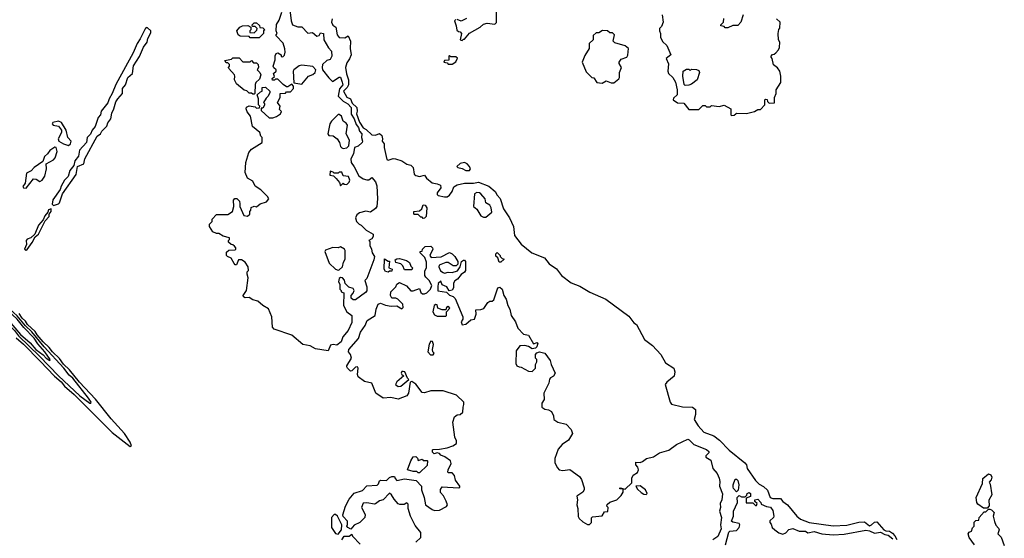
# Model space of a CAD drawing. Extents: x 1861455 to 2058065, y 200073 to 437907.
# Tile 331 of 574: x 1937215 to 1945072, y 328628 to 332765. Entities that reach past the tile are written whole.
import ezdxf

# ---------------------------------------------------------------- set-up
doc = ezdxf.new("R2010")
doc.units = 0

msp = doc.modelspace()

# ---------------------------------------------------------------- linework, layer by layer
at = {"layer": '0CON05XD'}
for points in [[(1939675, 330122.5), (1939575, 330138.5), (1939533.4, 330163.4), (1939474.7, 330174.7), (1939387.6, 330247.6), (1939245, 330295.7), (1939231.8, 330311.8), (1939227.5, 330395), (1939200, 330460), (1939154.5, 330485), (1939115, 330518.9), (1939075, 330530.5), (1939045, 330549.2), (1939015, 330546.2), (1939000, 330555), (1938996.7, 330565), (1939023.3, 330605), (1939037.5, 330705), (1939030, 330735), (1939030, 330755), (1939040, 330765), (1939037.5, 330795), (1939015, 330830), (1938985, 330850), (1938961.7, 330848.3), (1938945, 330810), (1938935, 330810), (1938925, 330820), (1938903.3, 330863.3), (1938872.5, 330875), (1938863.8, 330885), (1938865, 330910), (1938883, 330927), (1938935, 330930), (1938940, 330935), (1938940, 330945), (1938928.3, 330958.3), (1938915, 330970), (1938901.7, 330971.7), (1938881.7, 330991.7), (1938880, 331005), (1938888.3, 331011.7), (1938890, 331025), (1938838.3, 331038.3), (1938805, 331060), (1938785, 331060), (1938755, 331072.5), (1938730, 331115), (1938730, 331135), (1938750, 331155), (1938750, 331175), (1938785, 331210), (1938875, 331210), (1938912.5, 331235), (1938922.5, 331275), (1938920, 331325), (1938931.7, 331338.3), (1938948.3, 331338.3), (1938968.3, 331318.3), (1938972.5, 331295), (1938972.5, 331275), (1939003, 331203), (1939031.7, 331198.3), (1939050, 331215), (1939050, 331235), (1939060, 331245), (1939061.7, 331268.3), (1939085, 331277.5), (1939105, 331272.5), (1939133.9, 331296.1), (1939185, 331313.3), (1939202.5, 331335), (1939192.5, 331355), (1939138, 331408), (1939095, 331436.7), (1939075, 331476), (1939032.3, 331502.3), (1939013.3, 331545), (1939020, 331625), (1939043.3, 331705), (1939065, 331733.3), (1939150, 331785), (1939150, 331825), (1939140, 331835), (1939130, 331865), (1939072.3, 331912.3), (1939057.5, 331995), (1939029.3, 332029.3), (1939022.5, 332055), (1939023.8, 332066.2), (1939045, 332077.5), (1939095, 332070), (1939105, 332060), (1939128.3, 332061.7), (1939130, 332075), (1939120, 332085), (1939120, 332135), (1939110, 332165), (1939135, 332190), (1939150, 332195), (1939150, 332225), (1939175, 332227.5), (1939210, 332195), (1939210, 332185), (1939197.5, 332155), (1939180.7, 332139.3), (1939160, 332105), (1939167, 332097), (1939167, 332083), (1939155, 332060), (1939141.7, 332058.3), (1939141.7, 332041.7), (1939205, 331983.3), (1939235, 331983.3), (1939265, 331993.3), (1939295.9, 332014.1), (1939303, 332033), (1939288.3, 332048.3), (1939292.5, 332075), (1939272.5, 332105), (1939292.5, 332145), (1939293, 332177), (1939335, 332180), (1939345, 332190), (1939375, 332190), (1939400, 332215), (1939400, 332235), (1939385, 332250), (1939355, 332230), (1939345, 332230), (1939317, 332247), (1939275, 332290), (1939255, 332290), (1939248.3, 332281.7), (1939231.7, 332281.7), (1939230, 332295), (1939248.3, 332311.7), (1939240, 332335), (1939260, 332355), (1939260, 332365), (1939241.7, 332381.7), (1939237.5, 332395), (1939252.5, 332445), (1939253, 332477), (1939260, 332495), (1939275, 332500), (1939300, 332485), (1939301.7, 332471.7), (1939315, 332470), (1939328.3, 332481.7), (1939332.5, 332505), (1939331.7, 332531.7), (1939318.3, 332578.3), (1939260, 332635), (1939260, 332645), (1939270, 332655), (1939262.5, 332675), (1939263, 332727), (1939285, 332760), (1939307.5, 332825)], [(1939371.2, 332845), (1939381.2, 332755), (1939392.5, 332725), (1939435, 332707.5), (1939467, 332707), (1939515, 332657.5), (1939551.7, 332661.7), (1939585, 332632.5), (1939605, 332640), (1939615, 332660), (1939640, 332655), (1939642.5, 332605), (1939680, 332540), (1939703.3, 332515), (1939706.7, 332475), (1939692.5, 332447.5), (1939665, 332438.8), (1939631.4, 332408.6), (1939627.5, 332385), (1939632, 332365), (1939680.7, 332300.7), (1939711.7, 332271.7), (1939763.9, 332306.1), (1939775, 332307.5), (1939787.6, 332267.6), (1939792, 332245), (1939766.7, 332213.3), (1939756.7, 332155), (1939795.3, 332115.3), (1939834, 332095), (1939859.4, 332065), (1939860.8, 332010.8), (1939883.3, 331975), (1939900, 331930), (1939918.5, 331905), (1939926.9, 331876.9), (1939945.7, 331855), (1939941.2, 331825), (1939951.2, 331795), (1939948.8, 331785), (1939915, 331756.7), (1939887.5, 331745), (1939878.8, 331695), (1939856.7, 331655), (1939860, 331625), (1939885, 331592.5), (1939919.6, 331519.6), (1939955, 331496.2), (1939985, 331487.5), (1940001.7, 331488.3), (1940025, 331507.5), (1940055, 331472.5), (1940065, 331440), (1940071.2, 331335), (1940064.2, 331275), (1940055, 331258.8), (1940015, 331230), (1939977, 331237), (1939926.1, 331223.9), (1939905, 331207.5), (1939893.3, 331185), (1939903.3, 331155), (1939923.6, 331133.6), (1939940, 331125), (1939980, 331085), (1940036.2, 331055), (1940035.8, 331035), (1940025, 331017.5), (1940000, 331005), (1940010, 330995), (1940007.5, 330965), (1940022, 330935), (1940026.7, 330906.7), (1940045, 330876.7), (1940040, 330850), (1939985, 330700), (1939970, 330685), (1939986, 330635), (1939985, 330603.3), (1939975, 330590), (1939895, 330530), (1939875, 330530), (1939860, 330545), (1939860, 330565), (1939876.1, 330583.9), (1939882.5, 330605), (1939875, 330620), (1939841.7, 330631.7), (1939811.7, 330661.7), (1939807, 330687), (1939790, 330705), (1939775, 330707.5), (1939765, 330700), (1939757.5, 330675), (1939770, 330655), (1939770, 330615), (1939780, 330605), (1939780, 330595), (1939800, 330585), (1939799.2, 330485), (1939825.6, 330435), (1939864.2, 330405), (1939865, 330350), (1939835, 330286), (1939793.5, 330236.5), (1939779.5, 330195), (1939745, 330169.5), (1939715, 330174.2), (1939695, 330170), (1939675, 330122.5)], [(1940695, 332767.5), (1940683.3, 332755), (1940697, 332717), (1940701.7, 332681.7), (1940715, 332670), (1940728.3, 332668.3), (1940740, 332655), (1940730, 332605), (1940745, 332600), (1940755, 332610), (1940765, 332610), (1940803.6, 332656.4), (1940890, 332705), (1940915, 332730), (1940945, 332737.5), (1941005, 332730), (1941018.3, 332741.7), (1941020, 332845)], [(1939708.4, 332771.6), (1939703, 332745), (1939712.3, 332722.3), (1939738.7, 332705), (1939749.1, 332645), (1939765, 332622.1), (1939808.8, 332621.2), (1939835, 332636.7), (1939854.1, 332594.1), (1939851.6, 332535), (1939858.9, 332485), (1939846.8, 332453.2), (1939825, 332422.2), (1939814.8, 332385), (1939822.3, 332332.3), (1939838, 332285), (1939838.5, 332245), (1939828.8, 332225), (1939799.5, 332195), (1939826.4, 332146.4), (1939854.5, 332134.5), (1939868.5, 332098.5), (1939905.1, 332065.1), (1939908, 332035), (1939901.7, 332015), (1939925, 331948.4), (1939955, 331901.6), (1939979.7, 331889.7), (1940025, 331846), (1940055, 331843.8), (1940085, 331856.2), (1940105, 331842), (1940110.4, 331815), (1940107.3, 331795), (1940123.8, 331773.8), (1940123.5, 331745), (1940145, 331649.2), (1940155, 331643.8), (1940195, 331658.2), (1940214, 331656), (1940265, 331639.4), (1940303.1, 331613.1), (1940335.5, 331605), (1940355.4, 331585), (1940363.3, 331533.3), (1940375, 331522.2), (1940405, 331513), (1940445.3, 331525.3), (1940461.7, 331501.7), (1940505, 331464.6), (1940546.9, 331456.9), (1940572.5, 331445), (1940574.2, 331425), (1940547.2, 331385), (1940545, 331371.2), (1940553.3, 331363.3), (1940605, 331350.8), (1940625, 331353.3), (1940645.3, 331365), (1940665.4, 331395), (1940678.5, 331431.5), (1940705, 331447.8), (1940765, 331460.9), (1940835, 331461.5), (1940875, 331469.1), (1940957.7, 331437.7), (1941008.9, 331395), (1941024.8, 331364.8), (1941049.1, 331339.1), (1941076.1, 331256.1), (1941122.2, 331185), (1941156.2, 331115), (1941164, 331044), (1941215, 330974.3), (1941302, 330905), (1941402, 330865), (1941438.8, 330818.8), (1941498.3, 330778.3), (1941537.5, 330725), (1941615, 330665.6), (1941685, 330639.2), (1941765, 330590.6), (1941892, 330535), (1942075, 330400), (1942115, 330346.2), (1942136.7, 330335), (1942201.2, 330215), (1942265, 330165.8), (1942331.2, 330095), (1942367.4, 330027.4), (1942435.4, 329985), (1942442.5, 329955), (1942437.3, 329922.7), (1942377.5, 329875), (1942366, 329855), (1942404.2, 329714.2), (1942415, 329697.5), (1942505, 329676.7), (1942583.9, 329673.9), (1942606.7, 329655), (1942606.7, 329615), (1942597.5, 329575), (1942629.2, 329525), (1942675, 329475.6), (1942755, 329446.7), (1942799.8, 329409.8), (1942875, 329332.5), (1943000.9, 329230.9), (1943013.8, 329215), (1943020, 329185), (1943085, 329090), (1943115, 329060.6), (1943151.2, 329041.2), (1943182.2, 329012.2), (1943204.5, 328954.5), (1943225, 328946.6), (1943285, 328946.5), (1943305, 328921.6), (1943340.9, 328895), (1943415, 328805.5), (1943445, 328781.5), (1943515, 328754.6), (1943705, 328727.3), (1943815, 328732.7), (1943911.9, 328758.1), (1943955, 328760.3), (1943995, 328727), (1944012.4, 328735), (1944035, 328757.5), (1944055, 328758.5), (1944110, 328695), (1944125, 328687.4), (1944155, 328685.3), (1944178.8, 328668.8), (1944199.2, 328649.2), (1944215, 328619.6)], [(1940780, 332775), (1940737, 332753), (1940705, 332767.5)], [(1942342.5, 332805), (1942350, 332745), (1942335, 332710), (1942320, 332695), (1942320, 332675), (1942327.5, 332655), (1942327.5, 332625), (1942345, 332590), (1942378.3, 332558.3), (1942410, 332485), (1942372.5, 332455), (1942391.7, 332411.7), (1942387.5, 332355), (1942392.5, 332335), (1942427.5, 332305), (1942447, 332267), (1942460, 332205), (1942460, 332165), (1942431.7, 332138.3), (1942430, 332125), (1942463, 332103), (1942515, 332100), (1942555, 332050), (1942635, 332050), (1942665, 332080), (1942685, 332080), (1942695, 332070), (1942725, 332070), (1942735, 332080), (1942795, 332072.5), (1942835, 332082.5), (1942890, 332055), (1942890, 332005), (1942895, 332000), (1942917, 332003), (1942930, 332015), (1942935, 332020), (1943015, 332017.5), (1943077, 332033), (1943105, 332050), (1943125, 332050), (1943160, 332085), (1943160, 332125), (1943165, 332130), (1943178.3, 332128.3), (1943181.7, 332111.7), (1943195, 332100), (1943238.3, 332101.7), (1943237.5, 332145), (1943250, 332175), (1943250, 332205), (1943287.5, 332265), (1943287.5, 332315), (1943280, 332355), (1943261.7, 332381.7), (1943230, 332405), (1943220, 332455), (1943210, 332465), (1943210, 332475), (1943221.7, 332488.3), (1943235, 332490), (1943248.3, 332501.7), (1943270, 332525), (1943277, 332543), (1943280, 332585), (1943270, 332605), (1943267.5, 332655), (1943273, 332687), (1943281.7, 332698.3), (1943282.5, 332745), (1943255, 332772.5)], [(1942865, 332700), (1942845, 332700), (1942835, 332710), (1942810, 332715), (1942810, 332725), (1942830, 332745), (1942832.5, 332775)], [(1942987.5, 332805), (1942970, 332745), (1942945, 332720), (1942905, 332720), (1942865, 332700)], [(1937485, 331283.8), (1937523.3, 331295), (1937532.5, 331305), (1937556.4, 331375), (1937665, 331530), (1937676.7, 331593.3), (1937725.8, 331614.2), (1937733.8, 331655), (1937833.9, 331836.1), (1937860, 331855), (1937870.9, 331875), (1937908.9, 331915), (1937916.8, 331943.2), (1937942.1, 331975), (1937950.4, 332019.6), (1937966.9, 332053.1), (1937981.2, 332108.8), (1937997.1, 332135), (1938034.7, 332175), (1938034.8, 332215.2), (1938060.3, 332245), (1938078.3, 332305), (1938115, 332336.7), (1938122.7, 332397.3), (1938169.5, 332470.5), (1938203.2, 332546.8), (1938231.1, 332585), (1938237.7, 332615), (1938260.3, 332659.7), (1938260.8, 332675), (1938235, 332700.8), (1938225, 332703.3), (1938215, 332692.1), (1938177.3, 332612.7), (1938150.9, 332575), (1938120.2, 332499.8), (1937982.3, 332247.7), (1937953.2, 332176.8), (1937927.4, 332135), (1937917.7, 332102.3), (1937866, 332035), (1937858.4, 332005), (1937840, 331985), (1937817.3, 331912.7), (1937792.7, 331885), (1937778.8, 331851.2), (1937752.9, 331825), (1937748.8, 331785), (1937692.3, 331725), (1937682.6, 331677.4), (1937655, 331638), (1937647.4, 331602.6), (1937615, 331562), (1937601.5, 331515), (1937573.1, 331485), (1937545, 331436.7), (1937538.3, 331411.7), (1937478.8, 331328.8), (1937474.1, 331294.1), (1937485, 331283.8)], [(1939125, 332620), (1939055, 332620), (1939045, 332630), (1938973, 332633), (1938957.5, 332645), (1938947.5, 332675), (1938970, 332705), (1938993, 332717), (1939035, 332717.5), (1939060, 332705), (1939060, 332685), (1939050, 332675), (1939051.7, 332661.7), (1939085, 332660), (1939108.3, 332681.7), (1939110, 332695), (1939095, 332710), (1939071.7, 332711.7), (1939070, 332725), (1939085, 332740), (1939105, 332740), (1939128.3, 332718.3), (1939131.7, 332701.7), (1939155, 332700), (1939170, 332685), (1939160, 332675), (1939160, 332655), (1939125, 332620)], [(1941861.7, 332258.3), (1941895, 332276.7), (1941935, 332260.8), (1941955, 332262), (1941995, 332292.5), (1942000, 332305), (1942000, 332345), (1942016.7, 332385), (1941997.5, 332415), (1941997.5, 332425), (1942015, 332450), (1942060, 332465), (1942067.7, 332482.3), (1942073.3, 332535), (1942045, 332557.5), (1941965, 332580), (1941950, 332595), (1941960, 332645), (1941945, 332660), (1941925, 332660), (1941905, 332677.5), (1941865, 332680), (1941835, 332660), (1941815, 332660), (1941791.7, 332638.3), (1941790, 332605), (1941760, 332575), (1941760, 332535), (1941725, 332480), (1941702.5, 332425), (1941735, 332350), (1941780, 332305), (1941795, 332300), (1941820, 332265), (1941861.7, 332258.3)], [(1939085, 332170), (1939075, 332170), (1939065, 332180), (1939045, 332180), (1939027, 332197), (1939005, 332202.5), (1938945, 332252.5), (1938930, 332285), (1938932.5, 332315), (1938927.5, 332325), (1938882.5, 332375), (1938880, 332385), (1938890, 332395), (1938888.3, 332408.3), (1938875, 332420), (1938861.7, 332421.7), (1938851.7, 332438.3), (1938905, 332450), (1938915, 332460), (1938965, 332460), (1938995, 332430), (1939055, 332430), (1939065, 332440), (1939081.7, 332421.7), (1939105, 332420), (1939118.3, 332408.3), (1939120, 332385), (1939110, 332365), (1939130, 332345), (1939140, 332325), (1939128.3, 332291.7), (1939100, 332265), (1939093, 332247), (1939090, 332175), (1939085, 332170)], [(1940665, 332410), (1940695, 332430), (1940707, 332457), (1940695, 332470), (1940655, 332470), (1940645, 332480), (1940640, 332475), (1940638.3, 332441.7), (1940605, 332440), (1940600, 332425), (1940625, 332420), (1940635, 332410), (1940665, 332410)], [(1939465, 332250), (1939520, 332315), (1939555, 332327.5), (1939572.5, 332345), (1939577.5, 332365), (1939555, 332392.5), (1939465, 332402.5), (1939445, 332396.7), (1939402.5, 332365), (1939397.5, 332355), (1939401.7, 332261.7), (1939465, 332250)], [(1942525, 332240), (1942518.3, 332248.3), (1942507.5, 332315), (1942510, 332355), (1942535, 332370), (1942555, 332370), (1942565, 332360), (1942575, 332370), (1942615, 332367.5), (1942635, 332360), (1942640, 332345), (1942620, 332285), (1942575, 332250), (1942555, 332242.5), (1942525, 332240)], [(1939795, 331737.5), (1939825, 331742.5), (1939841.7, 331758.3), (1939847.5, 331805), (1939820, 331855), (1939829.2, 331925), (1939820.3, 331940.3), (1939796, 331956), (1939782.5, 331995), (1939765, 332007.5), (1939755, 332007.5), (1939703.6, 331956.4), (1939690, 331935), (1939673.6, 331853.6), (1939681.2, 331841.2), (1939715, 331838.6), (1939748.8, 331815), (1939767.5, 331785), (1939773.9, 331753.9), (1939785, 331742.5), (1939795, 331737.5)], [(1937605, 331762.4), (1937620.5, 331775), (1937625.3, 331795), (1937597.6, 331825), (1937584.3, 331884.3), (1937548.4, 331945), (1937523.4, 331956.6), (1937480, 331945), (1937474.6, 331935), (1937480.8, 331925), (1937525.6, 331915.6), (1937548.9, 331885), (1937547.3, 331865), (1937522.1, 331815), (1937526.7, 331795), (1937563.1, 331775), (1937605, 331762.4)], [(1937265, 331420), (1937325, 331494.4), (1937345, 331493.8), (1937375, 331474.6), (1937395, 331484.4), (1937415.7, 331515.7), (1937427.7, 331575), (1937425.4, 331615), (1937483.1, 331646.9), (1937496.9, 331663.1), (1937514.2, 331715), (1937504.6, 331744.6), (1937495, 331749.5), (1937455, 331721.1), (1937435.7, 331694.3), (1937411.9, 331675), (1937398.5, 331635), (1937330, 331585), (1937305, 331559.3), (1937268.8, 331541.2), (1937258.3, 331461.7), (1937240, 331435), (1937245, 331423.8), (1937265, 331420)], [(1940805, 331563.3), (1940812.5, 331575), (1940803.3, 331595), (1940785.6, 331615.6), (1940765, 331626.2), (1940730.8, 331619.2), (1940702.5, 331595), (1940710, 331585), (1940745, 331578.8), (1940775, 331563.3), (1940805, 331563.3)], [(1939775, 331440), (1939795, 331460), (1939802.5, 331452.5), (1939825, 331450), (1939845, 331470), (1939850, 331485), (1939837.5, 331515), (1939795, 331520), (1939785, 331550), (1939765, 331550), (1939755, 331540), (1939725, 331540), (1939715, 331550), (1939692.5, 331557.5), (1939690, 331525), (1939718.3, 331518.3), (1939739.3, 331499.3), (1939767, 331467), (1939775, 331440)], [(1940915, 331188.9), (1940935, 331189.6), (1940981.3, 331228.7), (1940977.8, 331265), (1940965.6, 331285), (1940934.5, 331305), (1940927.8, 331335), (1940895, 331375.5), (1940884.7, 331384.7), (1940863.3, 331386.7), (1940844.3, 331375), (1940835.3, 331275), (1940863.1, 331253.1), (1940895, 331201.5), (1940915, 331188.9)], [(1937265, 330926.7), (1937275, 330931.2), (1937315, 330986.7), (1937338.3, 331031.7), (1937365, 331054), (1937418.6, 331161.4), (1937448.8, 331195), (1937450, 331215), (1937465.7, 331234.3), (1937465, 331257.5), (1937445, 331247.5), (1937440, 331230), (1937415, 331200), (1937400.8, 331169.2), (1937366, 331125), (1937336.4, 331053.6), (1937304.2, 331025.8), (1937275, 331015.7), (1937266.2, 331005), (1937268.3, 330971.7), (1937253.8, 330935), (1937265, 330926.7)], [(1940435, 331180), (1940425, 331190), (1940415, 331190), (1940395, 331210), (1940365, 331210), (1940360, 331215), (1940360, 331235), (1940405, 331240), (1940422.5, 331257.5), (1940435, 331287.5), (1940450, 331285), (1940462.5, 331265), (1940457.5, 331195), (1940445, 331182.5), (1940435, 331180)], [(1939755, 330766.7), (1939765, 330770), (1939790, 330795), (1939798.3, 330831.7), (1939812.5, 330855), (1939813, 330923), (1939807.5, 330935), (1939775, 330953.3), (1939755, 330944), (1939713.2, 330946.8), (1939653.9, 330926.1), (1939648.8, 330915), (1939685, 330823.8), (1939735, 330776.2), (1939755, 330766.7)], [(1939863.3, 330065), (1939854.2, 330095), (1939839.2, 330115), (1939840, 330135), (1939917.8, 330222.2), (1939935, 330272.9), (1939970.8, 330325), (1939988.5, 330365), (1940050, 330405), (1940058.8, 330455), (1940075, 330496.7), (1940095, 330503.3), (1940135, 330486.7), (1940179.3, 330479.3), (1940225, 330483.3), (1940265, 330460), (1940275, 330470), (1940272.5, 330495), (1940232.5, 330535), (1940215, 330542.5), (1940185, 330543.3), (1940173.9, 330563.9), (1940177.5, 330595), (1940216.1, 330633.9), (1940223.6, 330656.4), (1940245, 330667.5), (1940301.7, 330641.7), (1940335, 330602.5), (1940355, 330602.5), (1940405, 330620), (1940415, 330590), (1940428.3, 330578.3), (1940445, 330577.5), (1940463.6, 330586.4), (1940492.5, 330615), (1940502.5, 330645), (1940482.5, 330685), (1940455, 330710), (1940447.5, 330725), (1940448.3, 330761.7), (1940460, 330785), (1940461.7, 330831.7), (1940448.3, 330868.3), (1940410, 330905), (1940410, 330915), (1940425, 330920), (1940430, 330935), (1940450, 330955), (1940495, 330957.5), (1940510, 330945), (1940512.5, 330935), (1940487.5, 330885), (1940498.3, 330868.3), (1940577, 330873), (1940645, 330907.5), (1940666.4, 330896.4), (1940687.5, 330875), (1940710, 330835), (1940710, 330815), (1940697, 330803), (1940675, 330802.5), (1940635, 330827.5), (1940615, 330827.5), (1940561.7, 330808.3), (1940560, 330795), (1940571.7, 330761.7), (1940595, 330747.5), (1940605, 330742.5), (1940635, 330750), (1940665, 330747.5), (1940707, 330763), (1940730, 330795), (1940740, 330835), (1940755, 330847.5), (1940765, 330847.5), (1940772.5, 330835), (1940772.5, 330765), (1940765, 330752.5), (1940737, 330733), (1940707.5, 330695), (1940687, 330683), (1940677, 330663), (1940676.7, 330625), (1940665, 330607.5), (1940642.5, 330602.5), (1940622.5, 330635), (1940585, 330650), (1940575, 330680), (1940555, 330660), (1940550, 330635), (1940551.7, 330601.7), (1940621.7, 330591.7), (1940645, 330567.5), (1940675, 330557.5), (1940690.7, 330540.7), (1940752, 330395), (1940750, 330375), (1940737.5, 330355), (1940745, 330330), (1940775, 330336.7), (1940815, 330370), (1940843, 330377), (1940857, 330417), (1940855, 330450), (1940895, 330452.5), (1940918.3, 330461.7), (1940950.7, 330509.3), (1940965, 330520), (1940985, 330520), (1940998.3, 330531.7), (1941030, 330625), (1941045, 330632.5), (1941065.9, 330615.9), (1941077.5, 330565), (1941097.5, 330535), (1941110, 330485), (1941126.7, 330455), (1941137.5, 330405), (1941170, 330355), (1941190, 330305), (1941235, 330256), (1941275, 330247.5), (1941315, 330180), (1941345, 330190), (1941350, 330185), (1941340, 330155), (1941330, 330145), (1941305, 330140), (1941275, 330157.5), (1941245, 330166.2), (1941205, 330162.5), (1941177.5, 330125), (1941173.6, 330023.6), (1941182.5, 330005), (1941200, 329995), (1941215, 329993.3), (1941275, 329962.5), (1941305, 329960), (1941330, 329985), (1941330, 330015), (1941340, 330035), (1941340, 330055), (1941330, 330065), (1941330, 330095), (1941341.7, 330108.3), (1941363.3, 330116.7), (1941403.9, 330103.9), (1941447.7, 330047.7), (1941454.6, 330014.6), (1941486.7, 329945), (1941475, 329922.5), (1941450.7, 329909.3), (1941443, 329897), (1941436.7, 329865), (1941397.5, 329785), (1941400, 329735), (1941382.5, 329705), (1941382.5, 329675), (1941405, 329657.5), (1941435, 329652.5), (1941459.3, 329639.3), (1941473.3, 329605), (1941477.5, 329575), (1941510, 329555), (1941575, 329537.5), (1941615.8, 329495), (1941625.7, 329465), (1941595, 329410), (1941542.4, 329377.6), (1941510.7, 329339.3), (1941484, 329265), (1941485, 329230), (1941505, 329190), (1941520, 329175), (1941548.8, 329168.8), (1941605, 329176.9), (1941681.7, 329121.7), (1941698.1, 329098.1), (1941719.5, 329030.5), (1941720, 329015), (1941709.2, 328995), (1941660, 328965), (1941666.2, 328935), (1941661.2, 328895), (1941668.8, 328865), (1941671.7, 328801.7), (1941680, 328785), (1941709.5, 328759.5), (1941745, 328737.5), (1941761.7, 328738.3), (1941777.5, 328755), (1941778.3, 328791.7), (1941785, 328800), (1941861.7, 328808.3), (1941881.7, 328838.3), (1941908.3, 328841.7), (1941910, 328875), (1941900, 328885), (1941901.7, 328898.3), (1941923, 328917), (1941980, 328935), (1942015, 328970), (1942030, 328995), (1942030, 329020), (1942005, 329022.5), (1942000, 329025), (1942005, 329030), (1942045, 329020), (1942098.3, 329071.7), (1942100.7, 329109.3), (1942109.3, 329130.7), (1942145.9, 329154.1), (1942152.5, 329175), (1942146.7, 329196.7), (1942132.5, 329215), (1942130, 329235), (1942165, 329232.5), (1942185, 329240), (1942216.2, 329263.8), (1942273, 329277), (1942320.5, 329309.5), (1942395, 329332.5), (1942455, 329375.6), (1942545, 329420), (1942557.5, 329415), (1942595, 329376.2), (1942695, 329336.2), (1942715, 329320), (1942715, 329310), (1942690, 329285), (1942690, 329275), (1942730.7, 329250.7), (1942746.7, 329185), (1942780, 329145), (1942795, 329107.5), (1942802.7, 329082.7), (1942799.1, 329045), (1942824.1, 328984.1), (1942817.5, 328935), (1942805.5, 328905), (1942807.5, 328875), (1942799.5, 328845), (1942816.1, 328795), (1942806.9, 328735), (1942811.9, 328705), (1942785, 328643.3), (1942745, 328616.7)], [(1940345, 330770), (1940285, 330770), (1940273, 330803), (1940257, 330817), (1940217, 330827), (1940211.7, 330848.3), (1940225, 330857.5), (1940245, 330860), (1940302.5, 330845), (1940325, 330827.5), (1940335, 330800), (1940350, 330785), (1940345, 330770)], [(1941055, 330830), (1941041.7, 330831.7), (1941030, 330865), (1941015, 330880), (1941013.6, 330896.4), (1941025, 330907.5), (1941050, 330885), (1941050, 330875), (1941065, 330860), (1941080, 330855), (1941055, 330830)], [(1940155, 330752.5), (1940135, 330757.5), (1940122, 330775), (1940125, 330857.5), (1940155, 330840), (1940165, 330840), (1940160, 330785), (1940187.5, 330775), (1940185, 330760), (1940165, 330760), (1940155, 330752.5)], [(1937775, 329706.2), (1937782.5, 329707.5), (1937783.8, 329715), (1937765, 329746.4), (1937637.9, 329905), (1937608.3, 329928.3), (1937565.9, 329985), (1937409.9, 330155), (1937312.7, 330275), (1937262.1, 330322.1), (1937195, 330402.2), (1937135.1, 330455), (1937087.8, 330517.8), (1937065, 330524.4), (1937030.5, 330489.5), (1937021.8, 330465), (1937032.4, 330432.4), (1937173.4, 330285), (1937204.4, 330244.4), (1937371.4, 330081.4), (1937524.3, 329925), (1937695, 329764.3), (1937775, 329706.2)], [(1937455, 330047.5), (1937457.5, 330055), (1937415, 330116.2), (1937359.3, 330179.3), (1937329.1, 330225), (1937248.6, 330308.6), (1937195.4, 330375), (1937122.1, 330442.1), (1937085, 330492.1), (1937075, 330498.9), (1937055, 330489.7), (1937044.2, 330475), (1937042.9, 330455), (1937065, 330419.4), (1937129.7, 330359.7), (1937222.2, 330255), (1937297.7, 330187.7), (1937344.4, 330135), (1937402.4, 330092.4), (1937425, 330064.6), (1937455, 330047.5)], [(1940615, 330400), (1940620, 330405), (1940620, 330435), (1940646.4, 330463.6), (1940640, 330475), (1940633, 330477), (1940621.7, 330468.3), (1940615, 330450), (1940585, 330450), (1940550, 330465), (1940545, 330490), (1940535, 330492.5), (1940522.5, 330485), (1940512.5, 330435), (1940525, 330410), (1940545, 330400), (1940615, 330400)], [(1937186.5, 330226.5), (1937245, 330177.8), (1937378.3, 330041.7), (1937492.2, 329922.2), (1937545, 329875.7), (1937571.4, 329841.4), (1937649.2, 329775), (1937953.4, 329473.4), (1938095, 329360), (1938106.7, 329365), (1938096, 329395), (1938050, 329465), (1937945, 329580.8), (1937819, 329739), (1937693, 329873), (1937611.6, 329971.6), (1937565, 330017.8), (1937533, 330063), (1937475.3, 330115), (1937450.2, 330150.2), (1937402.4, 330195), (1937355, 330250), (1937338.4, 330278.4), (1937276.2, 330335), (1937261, 330361), (1937235, 330384), (1937210.3, 330420.3)], [(1940491.7, 330091.7), (1940515, 330092.5), (1940522.5, 330105), (1940512.5, 330115), (1940507.5, 330135), (1940517.5, 330175), (1940508.3, 330198.3), (1940495, 330200), (1940483, 330177), (1940472.5, 330115), (1940491.7, 330091.7)], [(1940375, 328597.5), (1940416, 328634), (1940416.2, 328675), (1940371.7, 328731.7), (1940333.3, 328805), (1940313.3, 328865), (1940315, 328900), (1940305, 328910), (1940283, 328897), (1940247, 328897), (1940235, 328903.3), (1940201.7, 328941.7), (1940182.5, 328975), (1940165, 328987.5), (1940116.1, 328933.9), (1940085, 328926.7), (1940055, 328903.3), (1940045, 328900), (1939985, 328912.5), (1939955, 328907.5), (1939942.5, 328875), (1939971.7, 328818.3), (1939970, 328795), (1939930, 328755), (1939885, 328732.5), (1939857.5, 328702.5), (1939833.8, 328715), (1939824.5, 328725), (1939830.8, 328739.2), (1939830, 328765), (1939795, 328803.3), (1939794, 328815), (1939814, 328885), (1939845, 328941.2), (1939885, 328988.8), (1939950.7, 329009.3), (1939985, 329046), (1940068, 329052), (1940078.3, 329061.7), (1940085, 329085.8), (1940095, 329090.8), (1940141.9, 329088.1), (1940165, 329113.8), (1940185, 329122.5), (1940205, 329120), (1940210, 329105), (1940225, 329090), (1940285, 329102.5), (1940378.3, 329088.3), (1940420, 329045), (1940420, 329015), (1940442.5, 328955), (1940452.5, 328895), (1940505, 328858.8), (1940525, 328850), (1940565, 328852.5), (1940619.3, 328880.7), (1940627.5, 328895), (1940617.5, 328925), (1940596.1, 328966.1), (1940573.6, 328993.6), (1940573.6, 329016.4), (1940585, 329040), (1940715, 329030), (1940726.4, 329033.6), (1940727.5, 329045), (1940693, 329093), (1940685, 329130), (1940665, 329150), (1940635, 329150), (1940630, 329155), (1940632.5, 329175), (1940658.8, 329225), (1940653.3, 329245), (1940607, 329277), (1940575, 329291.2), (1940563.9, 329303.9), (1940545, 329310), (1940523, 329303), (1940510, 329315), (1940510, 329335), (1940515, 329337.5), (1940565, 329338.8), (1940625, 329350), (1940670, 329365), (1940700, 329385), (1940700, 329405), (1940686.2, 329435), (1940671.2, 329555), (1940685, 329597.5), (1940705, 329612.5), (1940730, 329615), (1940750, 329635), (1940752.5, 329675), (1940760, 329695), (1940757.5, 329715), (1940700.7, 329770.7), (1940594.1, 329804.1), (1940495.8, 329805.8), (1940445, 329788.5), (1940425, 329791.5), (1940375, 329856.7), (1940345, 329880), (1940330, 329875), (1940316.9, 329785), (1940304.2, 329765), (1940235, 329737.7), (1940175, 329751.2), (1940115, 329747.3), (1940057.5, 329785), (1940025.6, 329865.6), (1939965, 329880), (1939915.8, 329915), (1939910.6, 329935), (1939916.7, 329985), (1939910, 329995), (1939895, 329992.5), (1939865, 329963.8), (1939855, 329961.2), (1939831.2, 329985), (1939824, 329995), (1939826.2, 330005), (1939863.3, 330065)], [(1940235, 329838.9), (1940255, 329842.9), (1940320, 329895), (1940310, 329905), (1940287.5, 329955), (1940275, 329960), (1940265, 329960), (1940260, 329945), (1940263.6, 329933.6), (1940280, 329925), (1940224.5, 329875.5), (1940214.4, 329855), (1940235, 329838.9)], [(1940405, 329150), (1940395, 329150), (1940385, 329160), (1940355, 329160), (1940310, 329175), (1940335, 329247.5), (1940355, 329277.5), (1940375, 329280), (1940388.3, 329268.3), (1940395, 329250), (1940425, 329260), (1940435, 329250), (1940465, 329250), (1940470, 329245), (1940465, 329210), (1940405, 329150)], [(1944935, 328870), (1944905, 328870), (1944860.5, 328900.5), (1944852, 328915), (1944846.1, 328953.9), (1944897.5, 329065), (1944900, 329105), (1944945, 329143.3), (1944965, 329133.3), (1944972, 329115), (1944965.9, 329094.1), (1944950, 329075), (1944959.3, 329059.3), (1944971.2, 328975), (1944947, 328933), (1944951.7, 328888.3), (1944935, 328870)], [(1942935, 329000), (1942910, 329025), (1942907.5, 329035), (1942907.5, 329055), (1942925, 329100), (1942935, 329100), (1942945, 329090), (1942952.5, 329055), (1942947, 329013), (1942935, 329000)], [(1942215, 328977.5), (1942222.5, 328985), (1942207.5, 329015), (1942165, 329046), (1942130, 329045), (1942145, 329020), (1942175, 328992.5), (1942195, 328980), (1942215, 328977.5)], [(1942845.7, 328575), (1942872.2, 328677.8), (1942882.5, 328685), (1942935, 328690.4), (1942957.1, 328715), (1942962, 328735), (1942956.4, 328746.4), (1942905, 328756.7), (1942893.8, 328765), (1942910, 328805), (1942911.2, 328845), (1942943.8, 328915), (1942940, 328955), (1942955, 328970), (1942975, 328960), (1943005, 328960), (1943017.5, 328972.5), (1943020, 328985), (1943035, 328992.5), (1943046.7, 328985), (1943047.5, 328962.5), (1943011.7, 328948.3), (1943011.7, 328911.7), (1943065, 328910), (1943085, 328890), (1943095, 328890), (1943100, 328905), (1943081.7, 328921.7), (1943080, 328935), (1943105, 328940), (1943130, 328915), (1943131.7, 328901.7), (1943175, 328882.5), (1943205, 328877.5), (1943225, 328850), (1943232.5, 328805), (1943230, 328795), (1943201.7, 328768.3), (1943200, 328755), (1943211.7, 328741.7), (1943220, 328715), (1943240, 328695), (1943271.7, 328671.7), (1943305, 328661.2), (1943329.3, 328670.7), (1943351.7, 328698.3), (1943385, 328706.9), (1943435, 328686.2), (1943485, 328685.4), (1943505, 328672.9), (1943555, 328682.7), (1943615, 328664.6), (1943705.4, 328655.4), (1943795, 328661.8), (1943966.9, 328693.1), (1943995, 328689.1), (1944035, 328670), (1944083.7, 328676.3), (1944118.6, 328658.6), (1944145, 328652.8), (1944181.9, 328625)], [(1939755, 328661.6), (1939783.7, 328695), (1939784.3, 328735), (1939749.5, 328805), (1939735, 328818), (1939725, 328818.4), (1939703.5, 328795), (1939703.7, 328715), (1939735, 328667.4), (1939755, 328661.6)], [(1944832.5, 328575), (1944790, 328635), (1944782.5, 328665), (1944791.7, 328678.3), (1944810, 328685), (1944818.3, 328711.7), (1944830, 328725), (1944831.7, 328758.3), (1944845, 328770), (1944868.3, 328771.7), (1944870, 328795), (1944911.7, 328838.3), (1944925, 328840), (1944945, 328860), (1944955, 328860), (1944970, 328855), (1944990, 328835), (1944982.5, 328805), (1944993, 328763), (1945003, 328733), (1945025, 328710), (1945030, 328695), (1945020, 328665), (1945047, 328637), (1945071.7, 328571.7)], [(1939784.5, 328615.5), (1939804, 328645), (1939825.7, 328645.7), (1939843.9, 328646.1), (1939865, 328660), (1939870, 328645), (1939930.7, 328580.7)]]:
    msp.add_lwpolyline(points, dxfattribs=at)

doc.saveas('drawing.dxf')
